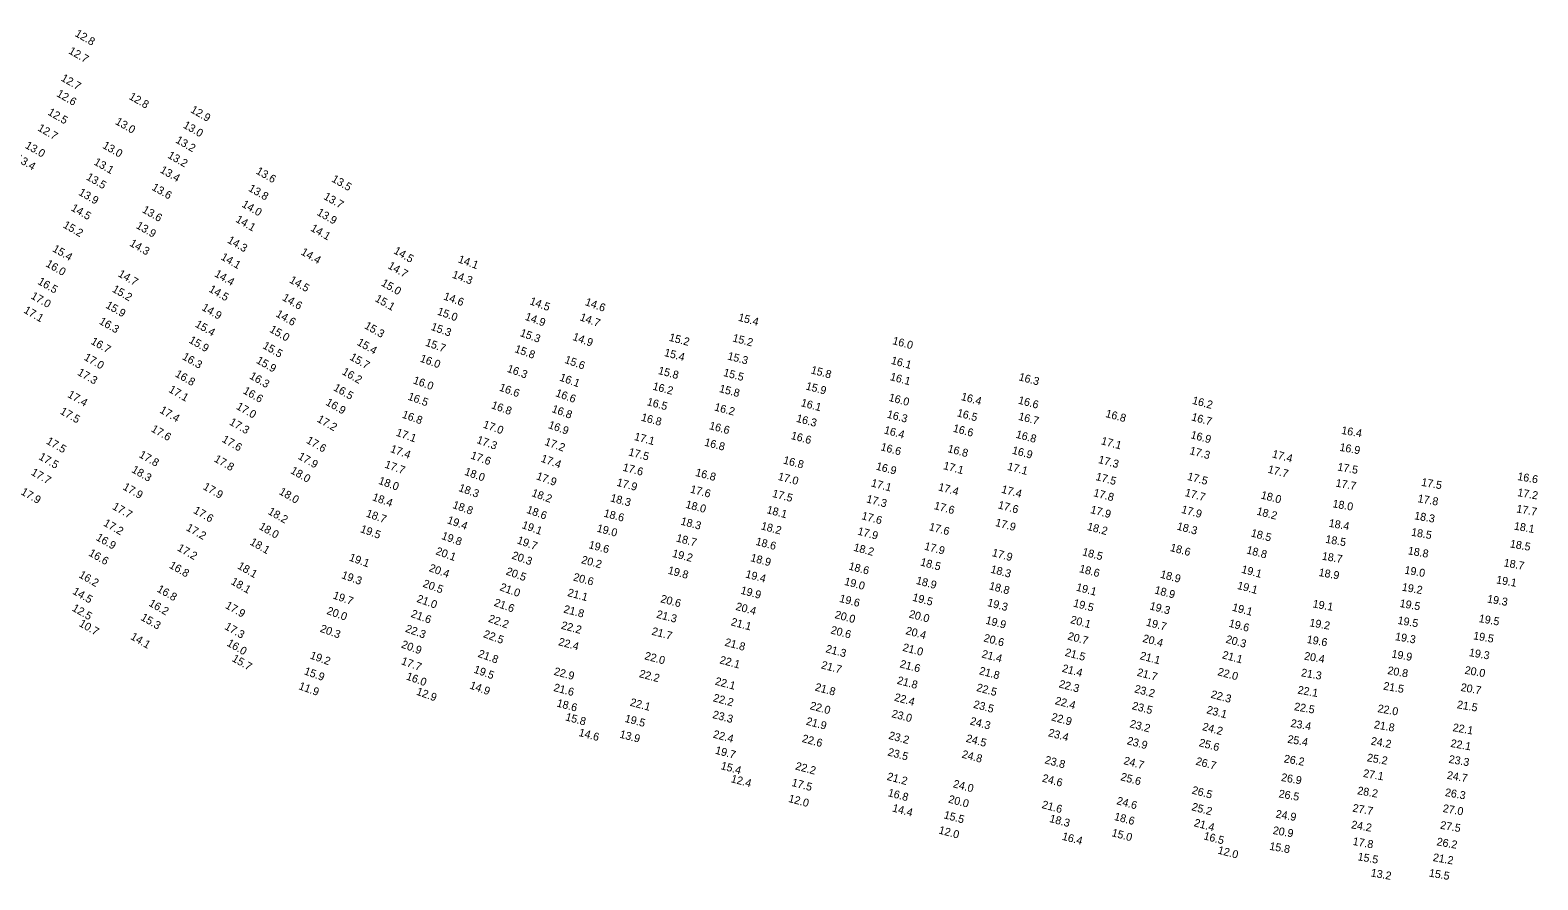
# Model space of a CAD drawing. Extents: x 1023796 to 1112670, y 656573 to 837340.
# Drawn here: x 1030031 to 1030982, y 820312 to 820848 of the extents above; entities that cross this region are included whole.
import ezdxf

# ---------------------------------------------------------------- set-up
doc = ezdxf.new("R2010")
doc.units = 0
doc.layers.add('V-TOPO-SOUN', color=7, linetype='Continuous')

msp = doc.modelspace()

# ---------------------------------------------------------------- texts
at = {"layer": 'V-TOPO-SOUN'}
for s, rotation, p in [('12.8 ', 330, (1030059.18, 820844.47)), ('12.7 ', 330, (1030055.16, 820833.54)), ('12.7 ', 330, (1030050.37, 820816.4)), ('12.6 ', 330, (1030047.55, 820806.55)), ('12.8 ', 330, (1030093.23, 820804.76)), ('12.5 ', 330, (1030042.02, 820794.89)), ('12.9 ', 330, (1030132.06, 820796.42)), ('12.7 ', 330, (1030035.65, 820784.93)), ('13.0 ', 330, (1030084.65, 820788.95)), ('13.0 ', 330, (1030127.41, 820786.73)), ('13.2 ', 330, (1030122.66, 820777.3)), ('13.4 ', 330, (1030021.72, 820765.86)), ('13.0 ', 330, (1030027.73, 820773.92)), ('13.0 ', 330, (1030076.57, 820773.9)), ('13.2 ', 330, (1030117.66, 820767.73)), ('13.1 ', 330, (1030071.12, 820763.47)), ('13.4 ', 330, (1030112.86, 820758.46)), ('13.6 ', 330, (1030173.36, 820757.76)), ('13.5 ', 330, (1030066.29, 820753.99)), ('13.6 ', 330, (1030107.65, 820747.51)), ('13.8 ', 330, (1030168.62, 820746.83)), ('13.5 ', 330, (1030221.08, 820752.76)), ('13.9 ', 330, (1030061.46, 820744.31)), ('13.7 ', 330, (1030216.03, 820741.69)), ('14.5 ', 330, (1030056.71, 820734.47)), ('13.6 ', 330, (1030101.56, 820733.32)), ('14.0 ', 330, (1030164.44, 820736.84)), ('13.9 ', 330, (1030211.79, 820731.67)), ('15.2 ', 330, (1030051.68, 820723.73)), ('13.9 ', 330, (1030097.71, 820723.36)), ('14.1 ', 330, (1030160.57, 820727.3)), ('14.1 ', 330, (1030207.81, 820721.71)), ('15.4 ', 330, (1030044.97, 820708.7)), ('14.3 ', 330, (1030093.66, 820712.23)), ('14.3 ', 330, (1030155.31, 820714.19)), ('16.0 ', 330, (1030040.75, 820699.25)), ('14.1 ', 330, (1030151.22, 820703.59)), ('14.4 ', 330, (1030201.73, 820706.72)), ('14.5 ', 330, (1030260.22, 820707.47)), ('14.1 ', 340, (1030300.9, 820701.58)), ('14.7 ', 330, (1030086.37, 820692.92)), ('14.4 ', 330, (1030147.18, 820692.94)), ('14.7 ', 330, (1030256.57, 820698.03)), ('14.3 ', 340, (1030297.16, 820691.89)), ('16.5 ', 330, (1030035.68, 820688.11)), ('15.2 ', 330, (1030082.63, 820683.28)), ('14.5 ', 330, (1030143.6, 820683.29)), ('14.5 ', 330, (1030194.46, 820689.03)), ('15.0 ', 330, (1030252.37, 820687.11)), ('17.0 ', 330, (1030031.36, 820679)), ('15.9 ', 330, (1030078.53, 820673.14)), ('14.9 ', 330, (1030139.16, 820671.68)), ('14.6 ', 330, (1030189.97, 820677.91)), ('15.1 ', 330, (1030248.48, 820677.26)), ('14.6 ', 340, (1030291.71, 820678.21)), ('14.5 ', 340, (1030346.07, 820675.15)), ('14.6 ', 340, (1030381.01, 820674.65)), ('17.1 ', 330, (1030026.83, 820670.02)), ('16.3 ', 330, (1030074.41, 820663.01)), ('15.4 ', 330, (1030135.01, 820661.14)), ('14.6 ', 330, (1030185.9, 820667.65)), ('15.0 ', 340, (1030287.74, 820668.67)), ('14.9 ', 340, (1030343.15, 820665.36)), ('14.7 ', 340, (1030377.7, 820665.04)), ('15.4 ', 345, (1030477.66, 820664.75)), ('15.0 ', 330, (1030181.92, 820657.88)), ('15.3 ', 330, (1030241.78, 820660.18)), ('15.3 ', 340, (1030283.75, 820659.02)), ('15.3 ', 340, (1030339.98, 820655.12)), ('14.9 ', 340, (1030373.12, 820652.67)), ('15.2 ', 345, (1030434.03, 820652.1)), ('15.2 ', 345, (1030474.09, 820651.72)), ('16.7 ', 330, (1030069.18, 820650.36)), ('15.9 ', 330, (1030131.06, 820651.13)), ('15.5 ', 330, (1030177.59, 820647.61)), ('15.4 ', 330, (1030237.1, 820649.71)), ('15.7 ', 340, (1030280.23, 820649.07)), ('15.8 ', 340, (1030336.59, 820645)), ('15.4 ', 345, (1030430.99, 820642.52)), ('16.0 ', 345, (1030574.99, 820649.97)), ('17.0 ', 330, (1030064.89, 820640.29)), ('16.3 ', 330, (1030126.83, 820640.67)), ('15.9 ', 330, (1030173.52, 820638.32)), ('15.7 ', 330, (1030232.5, 820640.39)), ('16.0 ', 340, (1030276.88, 820639)), ('16.3 ', 340, (1030331.8, 820632.55)), ('15.6 ', 340, (1030368.09, 820638.21)), ('15.3 ', 345, (1030470.93, 820640.32)), ('16.1 ', 345, (1030574.08, 820637.55)), ('17.3 ', 330, (1030060.74, 820630.76)), ('16.8 ', 330, (1030122.38, 820629.79)), ('16.3 ', 330, (1030169.25, 820628.5)), ('16.2 ', 330, (1030227.64, 820631.19)), ('16.0 ', 340, (1030272.51, 820625.25)), ('16.1 ', 340, (1030364.9, 820627.05)), ('15.8 ', 345, (1030427.17, 820631.16)), ('15.5 ', 345, (1030468.29, 820629.91)), ('15.8 ', 345, (1030523.51, 820631.54)), ('16.1 ', 345, (1030573.47, 820627.27)), ('16.3 ', 345, (1030654.65, 820627.16)), ('17.4 ', 330, (1030054.52, 820616.78)), ('17.1 ', 330, (1030118.28, 820619.97)), ('16.6 ', 330, (1030165.2, 820619.16)), ('16.5 ', 330, (1030222.23, 820621.08)), ('16.5 ', 340, (1030269.21, 820615)), ('16.6 ', 340, (1030326.86, 820620.74)), ('16.6 ', 340, (1030362.38, 820617.17)), ('16.2 ', 345, (1030423.67, 820621.29)), ('15.8 ', 345, (1030465.67, 820619.78)), ('15.9 ', 345, (1030520.3, 820621.38)), ('16.0 ', 345, (1030572.65, 820614.21)), ('16.4 ', 345, (1030618.24, 820614.74)), ('17.5 ', 330, (1030049.78, 820606.26)), ('17.4 ', 330, (1030112.62, 820606.95)), ('17.0 ', 330, (1030160.92, 820609.29)), ('16.9 ', 330, (1030217.37, 820611.87)), ('16.8 ', 340, (1030265.55, 820603.67)), ('16.8 ', 340, (1030321.86, 820609.57)), ('16.8 ', 340, (1030359.98, 820607.18)), ('16.5 ', 345, (1030420.08, 820611.48)), ('16.2 ', 345, (1030462.6, 820608.15)), ('16.1 ', 345, (1030517.21, 820610.85)), ('16.3 ', 345, (1030571.52, 820603.65)), ('16.5 ', 345, (1030615.66, 820604.47)), ('16.6 ', 345, (1030654.26, 820612.48)), ('16.8 ', 345, (1030709.4, 820604.01)), ('16.2 ', 345, (1030764.07, 820612.35)), ('17.6 ', 330, (1030107.22, 820595.11)), ('17.3 ', 330, (1030156.58, 820599.44)), ('17.2 ', 330, (1030211.9, 820601.27)), ('17.0 ', 340, (1030316.63, 820597.39)), ('16.9 ', 340, (1030357.8, 820597.08)), ('16.8 ', 345, (1030416.41, 820601.68)), ('16.6 ', 345, (1030459.36, 820596.38)), ('16.3 ', 345, (1030514.28, 820601)), ('16.4 ', 345, (1030569.66, 820593.63)), ('16.6 ', 345, (1030613.14, 820594.77)), ('16.7 ', 345, (1030654.42, 820602.25)), ('16.7 ', 345, (1030763.56, 820601.88)), ('16.4 ', 350, (1030858.26, 820593.32)), ('17.5 ', 330, (1030041.04, 820587.41)), ('17.6 ', 330, (1030151.92, 820588.58)), ('17.6 ', 330, (1030205.12, 820587.89)), ('17.1 ', 340, (1030261.75, 820592.31)), ('17.3 ', 340, (1030312.63, 820587.66)), ('17.2 ', 340, (1030355.52, 820586.47)), ('17.1 ', 345, (1030412.05, 820589.51)), ('16.8 ', 345, (1030456.34, 820585.98)), ('16.6 ', 345, (1030510.92, 820590.16)), ('16.8 ', 345, (1030652.82, 820590.92)), ('17.1 ', 345, (1030706.6, 820586.8)), ('16.9 ', 345, (1030763.07, 820590.63)), ('17.5 ', 330, (1030036.32, 820577.55)), ('17.8 ', 330, (1030099.58, 820578.87)), ('17.8 ', 330, (1030146.94, 820576.15)), ('17.9 ', 330, (1030199.88, 820577.83)), ('17.4 ', 340, (1030258.14, 820581.97)), ('17.6 ', 340, (1030308.8, 820577.89)), ('17.4 ', 340, (1030353.13, 820575.86)), ('17.5 ', 345, (1030408.47, 820579.8)), ('16.8 ', 345, (1030506.07, 820574.69)), ('16.6 ', 345, (1030567.52, 820583.04)), ('16.8 ', 345, (1030609.8, 820581.89)), ('16.9 ', 345, (1030650.42, 820580.9)), ('17.3 ', 345, (1030704.81, 820575)), ('17.3 ', 345, (1030762.44, 820580.61)), ('17.4 ', 345, (1030814.49, 820578.57)), ('16.9 ', 350, (1030857.14, 820582.64)), ('17.7 ', 330, (1030031.48, 820567.79)), ('18.3 ', 330, (1030094.91, 820569.41)), ('18.0 ', 330, (1030195.14, 820568.8)), ('17.7 ', 340, (1030254.59, 820572.18)), ('18.0 ', 340, (1030304.94, 820567.62)), ('17.6 ', 345, (1030404.8, 820570.17)), ('16.8 ', 345, (1030450.65, 820566.87)), ('16.9 ', 345, (1030564.56, 820570.83)), ('17.1 ', 345, (1030607.02, 820571.15)), ('17.1 ', 345, (1030647.44, 820570.69)), ('17.7 ', 345, (1030811.77, 820568.92)), ('17.5 ', 350, (1030855.77, 820570.25)), ('17.9 ', 330, (1030089.38, 820558.55)), ('17.9 ', 330, (1030139.97, 820558.67)), ('18.0 ', 340, (1030250.69, 820561.88)), ('18.3 ', 340, (1030301.24, 820557.37)), ('17.9 ', 340, (1030350.22, 820564.78)), ('17.9 ', 345, (1030401.02, 820560.64)), ('17.6 ', 345, (1030447.39, 820556.35)), ('17.0 ', 345, (1030502.73, 820564.36)), ('17.1 ', 345, (1030561.5, 820560.25)), ('17.4 ', 345, (1030603.85, 820557.72)), ('17.4 ', 345, (1030643.67, 820556.27)), ('17.5 ', 345, (1030703.24, 820564.25)), ('17.5 ', 345, (1030760.96, 820564.38)), ('17.7 ', 350, (1030854.65, 820560.11)), ('17.5 ', 350, (1030908.69, 820560.59)), ('16.6 ', 350, (1030969.31, 820564.24)), ('17.9 ', 330, (1030025.05, 820555.44)), ('18.0 ', 330, (1030187.92, 820555.54)), ('18.4 ', 340, (1030246.78, 820551.57)), ('18.8 ', 340, (1030297.43, 820546.65)), ('18.2 ', 340, (1030347.28, 820554.17)), ('18.3 ', 345, (1030397.01, 820550.8)), ('18.0 ', 345, (1030444.45, 820546.75)), ('17.5 ', 345, (1030499.14, 820553.63)), ('17.3 ', 345, (1030558.52, 820550.19)), ('17.6 ', 345, (1030601.19, 820545.95)), ('17.6 ', 345, (1030641.56, 820546.39)), ('17.8 ', 345, (1030701.76, 820554.08)), ('17.7 ', 345, (1030759.46, 820554.18)), ('18.0 ', 345, (1030807.37, 820552.65)), ('18.0 ', 350, (1030852.69, 820547.05)), ('17.8 ', 350, (1030906.41, 820550.28)), ('17.2 ', 350, (1030969.31, 820554.12)), ('17.7 ', 330, (1030082.74, 820546.15)), ('17.6 ', 330, (1030133.89, 820543.69)), ('18.2 ', 330, (1030180.93, 820543.04)), ('18.7 ', 340, (1030242.83, 820541.26)), ('19.4 ', 340, (1030294.01, 820537.05)), ('18.6 ', 340, (1030344.07, 820543.58)), ('18.6 ', 345, (1030392.81, 820541.19)), ('18.1 ', 345, (1030495.62, 820543.37)), ('17.6 ', 345, (1030555.49, 820539.55)), ('17.9 ', 345, (1030699.88, 820543.42)), ('17.9 ', 345, (1030757.22, 820543.55)), ('18.2 ', 345, (1030804.7, 820542.47)), ('18.3 ', 350, (1030904.24, 820539.47)), ('17.7 ', 350, (1030968.69, 820543.82)), ('17.2 ', 330, (1030077.14, 820535.71)), ('17.2 ', 330, (1030129.31, 820532.79)), ('18.0 ', 330, (1030175.21, 820533.55)), ('19.5 ', 340, (1030239.24, 820531.42)), ('19.1 ', 340, (1030341.14, 820533.96)), ('19.0 ', 345, (1030388.47, 820531.72)), ('18.3 ', 345, (1030441.36, 820536.15)), ('18.2 ', 345, (1030492.02, 820533.16)), ('17.9 ', 345, (1030552.96, 820529.87)), ('17.6 ', 345, (1030598.02, 820532.63)), ('17.9 ', 345, (1030639.84, 820535.31)), ('18.2 ', 345, (1030697.78, 820532.78)), ('18.3 ', 345, (1030754.39, 820533)), ('18.5 ', 345, (1030801.1, 820528.71)), ('18.4 ', 350, (1030850.33, 820534.76)), ('18.5 ', 350, (1030902.31, 820529.12)), ('18.1 ', 350, (1030967.14, 820532.98)), ('16.9 ', 330, (1030072.44, 820526.63)), ('17.2 ', 330, (1030123.73, 820520.03)), ('18.1 ', 330, (1030169.55, 820523.76)), ('20.1 ', 340, (1030286.77, 820517.46)), ('19.8 ', 340, (1030290.43, 820527.12)), ('19.7 ', 340, (1030338.08, 820524.35)), ('19.6 ', 345, (1030383.34, 820521.27)), ('18.7 ', 345, (1030438.52, 820525.53)), ('18.6 ', 345, (1030488.68, 820523.36)), ('18.2 ', 345, (1030550.42, 820519.65)), ('17.9 ', 345, (1030595.05, 820520.41)), ('18.6 ', 345, (1030750.14, 820519.5)), ('18.8 ', 345, (1030798.3, 820518)), ('18.5 ', 350, (1030848.21, 820524.65)), ('18.8 ', 350, (1030900.23, 820517.36)), ('18.5 ', 350, (1030964.61, 820521.74)), ('16.6 ', 330, (1030067.8, 820516.84)), ('16.8 ', 330, (1030118.63, 820509.1)), ('19.1 ', 340, (1030232.16, 820513.49)), ('20.3 ', 340, (1030334.78, 820514.76)), ('20.2 ', 345, (1030378.67, 820511.8)), ('19.2 ', 345, (1030436.04, 820515.83)), ('18.9 ', 345, (1030485.4, 820513.09)), ('18.5 ', 345, (1030592.56, 820510.39)), ('17.9 ', 345, (1030637.77, 820516.29)), ('18.5 ', 345, (1030694.71, 820516.82)), ('18.7 ', 350, (1030845.98, 820514)), ('18.7 ', 350, (1030960.68, 820509.78)), ('16.2 ', 330, (1030061.61, 820503.07)), ('18.1 ', 330, (1030161.67, 820508.67)), ('19.3 ', 340, (1030227.36, 820502.38)), ('20.4 ', 340, (1030282.58, 820506.82)), ('20.5 ', 340, (1030331.07, 820504.73)), ('20.6 ', 345, (1030373.55, 820500.91)), ('19.8 ', 345, (1030433.31, 820505.18)), ('19.4 ', 345, (1030482.24, 820502.81)), ('18.6 ', 345, (1030547.35, 820507.81)), ('18.9 ', 345, (1030589.87, 820498.75)), ('18.3 ', 345, (1030636.86, 820505.85)), ('18.6 ', 345, (1030692.79, 820506.2)), ('18.9 ', 345, (1030743.89, 820502.67)), ('19.1 ', 345, (1030795.08, 820505.78)), ('18.9 ', 350, (1030843.96, 820503.7)), ('19.0 ', 350, (1030898.09, 820505.19)), ('19.1 ', 350, (1030955.92, 820499.04)), ('14.5 ', 330, (1030057.64, 820492.69)), ('16.8 ', 330, (1030110.91, 820494.1)), ('18.1 ', 330, (1030157.54, 820498.83)), ('19.7 ', 340, (1030221.93, 820489.61)), ('20.5 ', 340, (1030278.65, 820497)), ('21.0 ', 340, (1030327.21, 820494.75)), ('21.1 ', 345, (1030369.94, 820491.09)), ('19.9 ', 345, (1030479.18, 820492.55)), ('19.0 ', 345, (1030544.61, 820498.15)), ('18.8 ', 345, (1030635.93, 820495.35)), ('19.1 ', 345, (1030690.83, 820494.53)), ('18.9 ', 345, (1030740.32, 820492.74)), ('19.1 ', 345, (1030792.47, 820495.59)), ('19.2 ', 350, (1030896.45, 820494.44)), ('12.5 ', 330, (1030057.33, 820482.09)), ('16.2 ', 330, (1030105.73, 820485.16)), ('17.9 ', 330, (1030153.99, 820483.71)), ('20.0 ', 340, (1030218.01, 820479.83)), ('21.0 ', 340, (1030274.8, 820487.41)), ('21.6 ', 340, (1030323.53, 820484.99)), ('21.8 ', 345, (1030367.5, 820480.66)), ('20.6 ', 345, (1030428.66, 820487.18)), ('20.4 ', 345, (1030476.07, 820482.35)), ('19.6 ', 345, (1030541.51, 820487.41)), ('19.5 ', 345, (1030587.54, 820488.17)), ('19.3 ', 345, (1030634.82, 820484.81)), ('19.5 ', 345, (1030689.04, 820484.5)), ('19.3 ', 345, (1030737.23, 820482.67)), ('19.1 ', 345, (1030789.25, 820481.87)), ('19.1 ', 350, (1030840.17, 820483.89)), ('19.5 ', 350, (1030895.06, 820484.17)), ('19.3 ', 350, (1030950.22, 820486.98)), ('10.7 ', 330, (1030061.68, 820472.36)), ('15.3 ', 330, (1030100.66, 820476.19)), ('21.6 ', 340, (1030271.16, 820477.97)), ('22.2 ', 340, (1030320, 820474.91)), ('22.2 ', 345, (1030365.96, 820470.45)), ('21.3 ', 345, (1030426.04, 820477.45)), ('21.1 ', 345, (1030473.08, 820472.62)), ('20.0 ', 345, (1030538.59, 820477.2)), ('20.0 ', 345, (1030585.36, 820477.59)), ('19.9 ', 345, (1030633.73, 820473.68)), ('20.1 ', 345, (1030687.23, 820474.02)), ('19.7 ', 345, (1030734.96, 820472.46)), ('19.6 ', 345, (1030787.16, 820471.76)), ('19.2 ', 350, (1030838.12, 820472)), ('19.5 ', 350, (1030893.76, 820473.46)), ('19.5 ', 350, (1030944.98, 820474.63)), ('14.1 ', 330, (1030094.22, 820464.1)), ('17.3 ', 330, (1030153.58, 820470.44)), ('20.3 ', 340, (1030213.85, 820468.6)), ('22.3 ', 340, (1030267.65, 820468.57)), ('22.5 ', 340, (1030316.86, 820465.17)), ('21.7 ', 345, (1030423.08, 820466.71)), ('20.6 ', 345, (1030535.96, 820467.52)), ('20.4 ', 345, (1030583.31, 820467.08)), ('20.6 ', 345, (1030632.5, 820462.5)), ('20.7 ', 345, (1030685.51, 820463.66)), ('20.4 ', 345, (1030732.79, 820462.18)), ('20.3 ', 345, (1030785.25, 820461.68)), ('19.6 ', 350, (1030836.45, 820461.47)), ('19.3 ', 350, (1030892.18, 820463.26)), ('19.5 ', 350, (1030941.44, 820463.78)), ('16.0 ', 330, (1030154.96, 820459.98)), ('19.2 ', 340, (1030207.5, 820451.72)), ('20.9 ', 340, (1030265.07, 820458.63)), ('21.8 ', 340, (1030313.44, 820452.77)), ('22.4 ', 345, (1030364.24, 820460.08)), ('22.0 ', 345, (1030418.57, 820451.19)), ('21.8 ', 345, (1030469.17, 820459.77)), ('21.3 ', 345, (1030532.86, 820455.65)), ('21.0 ', 345, (1030581.39, 820456.55)), ('21.4 ', 345, (1030631.24, 820452.39)), ('21.5 ', 345, (1030683.77, 820453.41)), ('21.1 ', 345, (1030731.06, 820451.27)), ('21.1 ', 345, (1030782.99, 820451.81)), ('20.4 ', 350, (1030834.75, 820450.95)), ('19.9 ', 350, (1030889.92, 820452.28)), ('19.3 ', 350, (1030938.77, 820453.2)), ('15.7 ', 330, (1030158.2, 820450.26)), ('15.9 ', 340, (1030203.78, 820441.78)), ('17.7 ', 340, (1030265.02, 820448.12)), ('19.5 ', 340, (1030310.79, 820442.82)), ('22.9 ', 345, (1030361.35, 820441.39)), ('22.1 ', 345, (1030465.94, 820448.62)), ('21.7 ', 345, (1030530.01, 820445.45)), ('21.6 ', 345, (1030579.63, 820446.1)), ('21.8 ', 345, (1030629.66, 820441.76)), ('21.4 ', 345, (1030681.97, 820443.33)), ('22.0 ', 345, (1030780.07, 820441.15)), ('20.8 ', 350, (1030887.35, 820441.87)), ('20.0 ', 350, (1030936.04, 820442.03)), ('11.9 ', 340, (1030200.33, 820432.37)), ('16.0 ', 340, (1030268.15, 820438.5)), ('14.9 ', 340, (1030308.22, 820432.82)), ('22.2 ', 345, (1030415.17, 820439.94)), ('22.1 ', 345, (1030463.03, 820435.2)), ('21.8 ', 345, (1030577.91, 820435.73)), ('22.3 ', 345, (1030679.96, 820433.48)), ('21.7 ', 345, (1030729.21, 820440.84)), ('21.3 ', 350, (1030832.83, 820440.45)), ('21.5 ', 350, (1030884.72, 820432.03)), ('12.9 ', 340, (1030274.54, 820428.91)), ('21.6 ', 345, (1030361.18, 820431.21)), ('22.2 ', 345, (1030461.82, 820424.7)), ('21.8 ', 345, (1030526.07, 820431.48)), ('22.4 ', 345, (1030576.1, 820425.07)), ('22.5 ', 345, (1030627.95, 820431.2)), ('22.4 ', 345, (1030677.54, 820422.91)), ('23.2 ', 345, (1030727.61, 820430.34)), ('22.3 ', 345, (1030775.81, 820426.93)), ('22.1 ', 350, (1030830.65, 820429.54)), ('20.7 ', 350, (1030933.52, 820431.19)), ('18.6 ', 345, (1030363.17, 820421.4)), ('22.1 ', 345, (1030409.43, 820421.91)), ('23.3 ', 345, (1030461.48, 820414.17)), ('22.0 ', 345, (1030522.9, 820419.75)), ('23.0 ', 345, (1030574.39, 820414.72)), ('23.5 ', 345, (1030626.03, 820420.61)), ('22.9 ', 345, (1030675.2, 820412.65)), ('23.5 ', 345, (1030726.12, 820419.74)), ('23.1 ', 345, (1030773.11, 820417.15)), ('22.5 ', 350, (1030828.43, 820419.07)), ('22.0 ', 350, (1030881.11, 820417.85)), ('21.5 ', 350, (1030931.19, 820420.33)), ('15.8 ', 345, (1030368.65, 820412.66)), ('19.5 ', 345, (1030406.11, 820411.7)), ('21.9 ', 345, (1030520.47, 820409.98)), ('24.3 ', 345, (1030623.9, 820410.09)), ('23.2 ', 345, (1030724.68, 820408.33)), ('24.2 ', 345, (1030770.46, 820406.54)), ('23.4 ', 350, (1030826.23, 820408.55)), ('21.8 ', 350, (1030878.84, 820407.7)), ('22.1 ', 350, (1030928.47, 820405.87)), ('14.6 ', 345, (1030377.05, 820402.84)), ('13.9 ', 345, (1030402.83, 820401.78)), ('22.4 ', 345, (1030461.79, 820401.79)), ('22.6 ', 345, (1030517.9, 820399.04)), ('23.2 ', 345, (1030572.56, 820400.98)), ('24.5 ', 345, (1030621.35, 820399.16)), ('23.4 ', 345, (1030673.2, 820402.71)), ('23.9 ', 345, (1030722.92, 820397.66)), ('25.6 ', 345, (1030768.3, 820396.42)), ('25.4 ', 350, (1030824.24, 820398.53)), ('24.2 ', 350, (1030876.86, 820397.32)), ('22.1 ', 350, (1030927.13, 820395.88)), ('19.7 ', 345, (1030463.12, 820391.66)), ('23.5 ', 345, (1030571.98, 820390.54)), ('24.8 ', 345, (1030618.7, 820389.16)), ('23.8 ', 345, (1030671.04, 820385.57)), ('24.7 ', 345, (1030720.77, 820385.11)), ('26.7 ', 345, (1030766.31, 820384.74)), ('26.2 ', 350, (1030821.99, 820386.16)), ('25.2 ', 350, (1030874.41, 820386.85)), ('23.3 ', 350, (1030925.98, 820385.86)), ('15.4 ', 345, (1030466.67, 820381.89)), ('22.2 ', 345, (1030513.72, 820381.69)), ('21.2 ', 345, (1030571.51, 820375.1)), ('25.6 ', 345, (1030718.89, 820374.91)), ('26.9 ', 350, (1030820.23, 820374.43)), ('27.1 ', 350, (1030871.97, 820376.97)), ('24.7 ', 350, (1030924.86, 820375.8)), ('12.4 ', 345, (1030473.08, 820373.69)), ('17.5 ', 345, (1030511.39, 820371.3)), ('24.0 ', 345, (1030613.22, 820370.48)), ('24.6 ', 345, (1030669.38, 820374.05)), ('26.5 ', 345, (1030763.83, 820366.5)), ('28.2 ', 350, (1030868.31, 820366.06)), ('26.3 ', 350, (1030923.63, 820364.93)), ('12.0 ', 345, (1030509.35, 820361.22)), ('16.8 ', 345, (1030572.08, 820364.89)), ('20.0 ', 345, (1030610.24, 820360.82)), ('21.6 ', 345, (1030669.19, 820357.37)), ('24.6 ', 345, (1030716.38, 820359.77)), ('25.2 ', 345, (1030763.7, 820355.98)), ('26.5 ', 350, (1030818.7, 820364.09)), ('14.4 ', 345, (1030574.86, 820355.23)), ('15.5 ', 345, (1030607.34, 820350.89)), ('18.3 ', 345, (1030674.02, 820348.58)), ('18.6 ', 345, (1030714.84, 820349.86)), ('24.9 ', 350, (1030816.82, 820351.32)), ('27.7 ', 350, (1030865.3, 820355.07)), ('27.0 ', 350, (1030922.22, 820354.85)), ('12.0 ', 345, (1030604.14, 820341.3)), ('16.4 ', 345, (1030681.96, 820337.37)), ('15.0 ', 345, (1030713.27, 820339.6)), ('21.4 ', 345, (1030765.2, 820345.9)), ('16.5 ', 345, (1030771.25, 820337.65)), ('20.9 ', 350, (1030815, 820340.99)), ('24.2 ', 350, (1030864.47, 820344.57)), ('27.5 ', 350, (1030920.56, 820344.3)), ('12.0 ', 345, (1030780.19, 820328.66)), ('15.8 ', 350, (1030812.88, 820331)), ('17.8 ', 350, (1030865.43, 820334.06)), ('26.2 ', 350, (1030918.37, 820333.82)), ('15.5 ', 350, (1030868.54, 820324.39)), ('21.2 ', 350, (1030915.99, 820323.91)), ('13.2 ', 350, (1030876.83, 820314.2)), ('15.5 ', 350, (1030913.53, 820314.13))]:
    msp.add_text(s, height=5, rotation=rotation, dxfattribs=at).set_placement(p)

doc.saveas('drawing.dxf')
